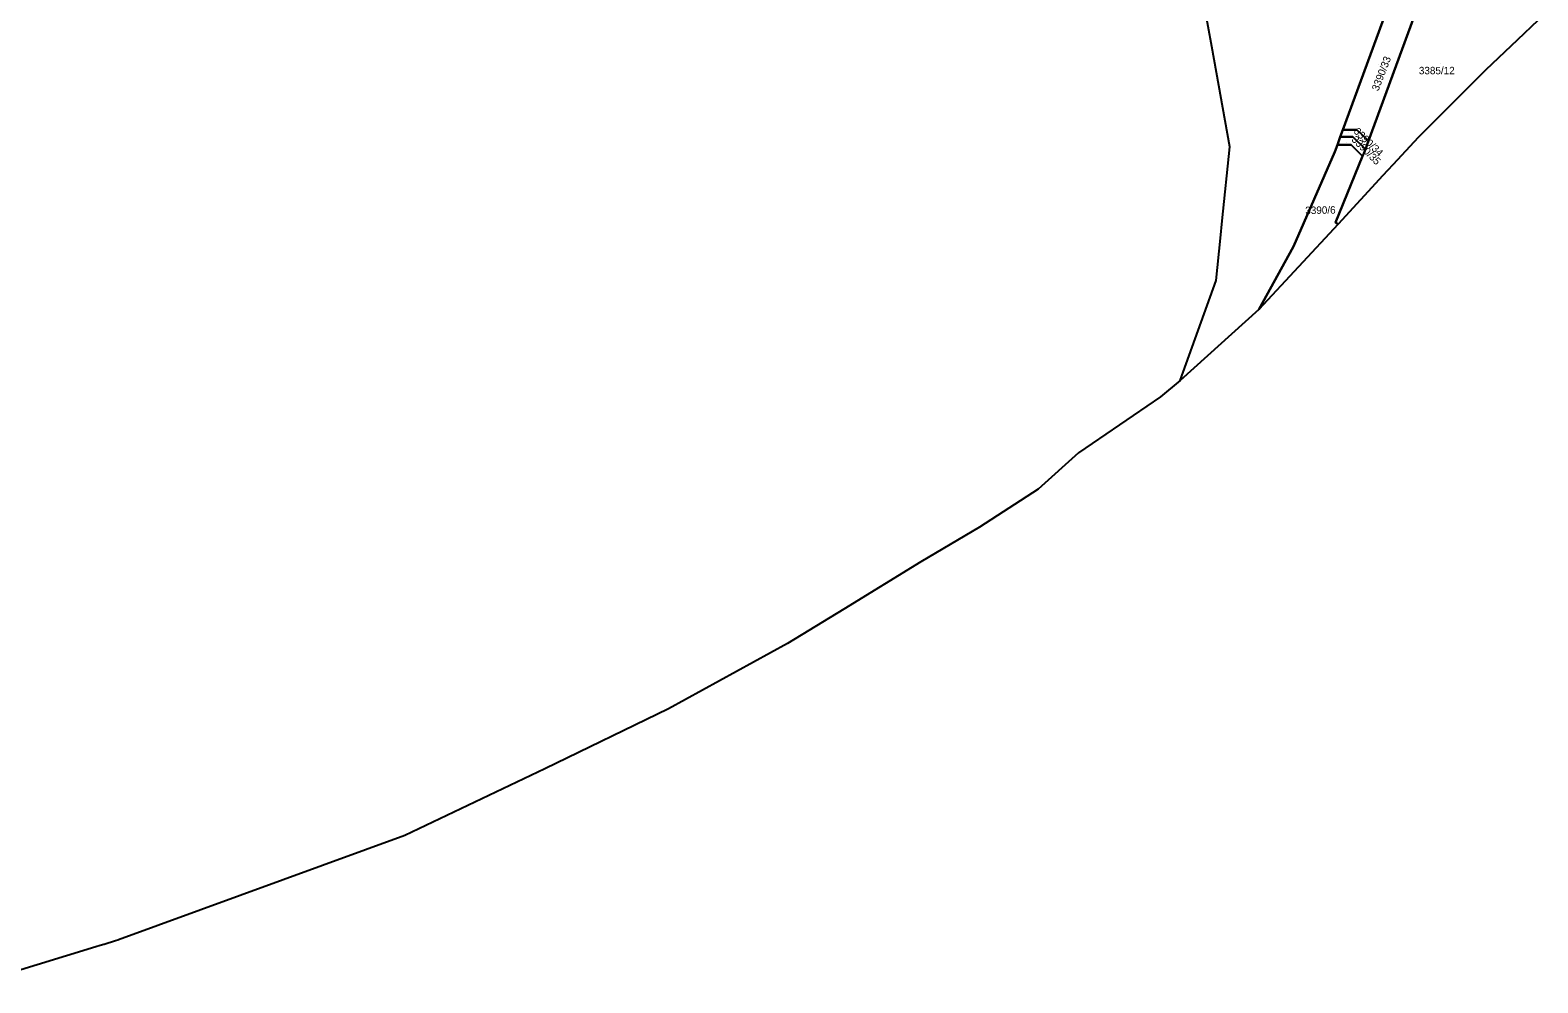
# Model space of a CAD drawing. Extents: x -262715 to -259381, y -1237238 to -1231182.
# Drawn here: x -262013.6 to -261607, y -1237115.1 to -1236858.1 of the extents above; entities that cross this region are included whole.
import ezdxf

# ---------------------------------------------------------------- set-up
doc = ezdxf.new("R2010")
doc.units = 0
for name, color, linetype in [('body_kn', 7, 'Continuous'), ('katuz_linie', 7, 'Continuous'), ('kladpar_druhypozemkov', 7, 'Continuous'), ('kladpar_hranice', 7, 'Continuous'), ('kladpar_parcelnecisla', 7, 'Continuous'), ('kladpar_plochy', 7, 'Continuous'), ('zuob_linie', 7, 'Continuous'), ('zuob_plochy', 7, 'Continuous')]:
    doc.layers.add(name, color=color, linetype=linetype)

msp = doc.modelspace()

# ---------------------------------------------------------------- linework, layer by layer
at = {"layer": 'body_kn'}
for p, q in [((-261612.43, -1236860.7), (-261612.43, -1236860.7)), ((-261694.88, -1236862.55), (-261694.88, -1236862.55)), ((-261621.08, -1236868.93), (-261621.08, -1236868.93)), ((-261659.53, -1236884.95), (-261659.53, -1236884.95)), ((-261659.53, -1236884.95), (-261659.53, -1236884.95)), ((-261655.78, -1236884.97), (-261655.78, -1236884.97)), ((-261689.99, -1236889.58), (-261689.99, -1236889.58)), ((-261661.02, -1236889.03), (-261661.02, -1236889.03)), ((-261661.02, -1236889.03), (-261661.02, -1236889.03)), ((-261660.25, -1236886.92), (-261660.25, -1236886.92)), ((-261660.25, -1236886.92), (-261660.25, -1236886.92)), ((-261657.29, -1236889.01), (-261657.29, -1236889.01)), ((-261656.85, -1236886.92), (-261656.85, -1236886.92)), ((-261653.48, -1236890.17), (-261653.48, -1236890.17)), ((-261653.48, -1236890.17), (-261653.48, -1236890.17)), ((-261652.66, -1236887.95), (-261652.66, -1236887.95)), ((-261652.66, -1236887.95), (-261652.66, -1236887.95)), ((-261639.25, -1236887.03), (-261639.25, -1236887.03)), ((-261661.72, -1236890.93), (-261661.72, -1236890.93)), ((-261654.21, -1236892.08), (-261654.21, -1236892.08)), ((-261654.21, -1236892.08), (-261654.21, -1236892.08)), ((-261653.91, -1236891.35), (-261653.91, -1236891.35)), ((-261645.99, -1236894.34), (-261645.99, -1236894.34)), ((-261648.77, -1236897.35), (-261648.77, -1236897.35)), ((-261647.47, -1236895.94), (-261647.47, -1236895.94)), ((-261692.06, -1236909.52), (-261692.06, -1236909.52)), ((-261661.54, -1236909.95), (-261661.54, -1236909.95)), ((-261660.84, -1236910.44), (-261660.84, -1236910.44)), ((-261692.55, -1236914.18), (-261692.55, -1236914.18)), ((-261672.82, -1236916.45), (-261672.82, -1236916.45)), ((-261693.74, -1236925.65), (-261693.74, -1236925.65)), ((-261682.24, -1236933.43), (-261682.24, -1236933.43)), ((-261703.46, -1236952.64), (-261703.46, -1236952.64)), ((-261708.7, -1236957.05), (-261708.7, -1236957.05)), ((-261730.82, -1236972.11), (-261730.82, -1236972.11)), ((-261741.74, -1236981.95), (-261741.74, -1236981.95)), ((-261757.56, -1236992.2), (-261757.56, -1236992.2)), ((-261773.4, -1237001.59), (-261773.4, -1237001.59)), ((-261794.12, -1237014.28), (-261794.12, -1237014.28)), ((-261809.31, -1237023.58), (-261809.31, -1237023.58)), ((-261841.4, -1237041.19), (-261841.4, -1237041.19)), ((-261874.8, -1237057.43), (-261874.8, -1237057.43)), ((-261912.54, -1237075.35), (-261912.54, -1237075.35)), ((-261995.87, -1237105.45), (-261995.87, -1237105.45)), ((-261994.72, -1237105.1), (-261994.72, -1237105.1)), ((-261993.69, -1237104.79), (-261993.69, -1237104.79)), ((-261993.66, -1237104.78), (-261993.66, -1237104.78)), ((-261990.6, -1237103.84), (-261990.6, -1237103.84)), ((-261989.97, -1237103.65), (-261989.97, -1237103.65)), ((-261989.71, -1237103.55), (-261989.71, -1237103.55))]:
    msp.add_line(p, q, dxfattribs=at)
at = {"layer": 'katuz_linie'}
msp.add_lwpolyline([(-261606.96, -1236855.49), (-261612.43, -1236860.7), (-261621.08, -1236868.93), (-261639.25, -1236887.03), (-261645.99, -1236894.34), (-261647.47, -1236895.94), (-261648.77, -1236897.35), (-261660.84, -1236910.44), (-261682.24, -1236933.43), (-261703.46, -1236952.64), (-261708.7, -1236957.05), (-261730.82, -1236972.11), (-261741.74, -1236981.95), (-261757.56, -1236992.2), (-261773.4, -1237001.59), (-261794.12, -1237014.28), (-261809.31, -1237023.58), (-261841.4, -1237041.19), (-261874.8, -1237057.43), (-261912.54, -1237075.35), (-261989.71, -1237103.55), (-261989.97, -1237103.65), (-261990.6, -1237103.84), (-261993.66, -1237104.78), (-261993.69, -1237104.79), (-261994.72, -1237105.1), (-261995.87, -1237105.45), (-262027.6, -1237115.14)], dxfattribs=at)
at = {"layer": 'kladpar_druhypozemkov'}
for p, q in [((-261649.9, -1236867.27), (-261649.9, -1236867.27)), ((-261633.3, -1236867.22), (-261633.3, -1236867.22)), ((-261658.1, -1236885.73), (-261658.1, -1236885.73)), ((-261658.5, -1236888.36), (-261658.5, -1236888.36)), ((-261664.37, -1236906.09), (-261664.37, -1236906.09))]:
    msp.add_line(p, q, dxfattribs=at)
at = {"layer": 'kladpar_hranice'}
for p, q in [((-261659.53, -1236884.95), (-261647.26, -1236851.41)), ((-261660.25, -1236886.92), (-261659.53, -1236884.95)), ((-261661.02, -1236889.03), (-261660.25, -1236886.92)), ((-261652.66, -1236887.95), (-261653.48, -1236890.17))]:
    msp.add_line(p, q, dxfattribs=at)
for points in [[(-261606.96, -1236855.49), (-261612.43, -1236860.7), (-261621.08, -1236868.93), (-261639.25, -1236887.03), (-261645.99, -1236894.34), (-261647.47, -1236895.94), (-261648.77, -1236897.35), (-261660.84, -1236910.44), (-261661.54, -1236909.95), (-261654.21, -1236892.08), (-261653.91, -1236891.35), (-261653.48, -1236890.17), (-261652.66, -1236887.95), (-261640.34, -1236854.37), (-261640.01, -1236853.34), (-261637.73, -1236846.34)], [(-261647.26, -1236851.41), (-261659.53, -1236884.95), (-261660.25, -1236886.92), (-261661.02, -1236889.03), (-261661.72, -1236890.93), (-261672.82, -1236916.45), (-261682.24, -1236933.43), (-261703.46, -1236952.64), (-261693.74, -1236925.65), (-261692.55, -1236914.18), (-261692.06, -1236909.52), (-261689.99, -1236889.58), (-261694.88, -1236862.55), (-261696.83, -1236851.75)], [(-261640.01, -1236853.34), (-261640.34, -1236854.37), (-261652.66, -1236887.95)], [(-261652.66, -1236887.95), (-261655.78, -1236884.97), (-261659.53, -1236884.95)], [(-261659.53, -1236884.95), (-261655.78, -1236884.97), (-261652.66, -1236887.95)], [(-261654.21, -1236892.08), (-261661.54, -1236909.95), (-261660.84, -1236910.44), (-261682.24, -1236933.43), (-261672.82, -1236916.45), (-261661.72, -1236890.93), (-261661.02, -1236889.03)], [(-261654.21, -1236892.08), (-261657.29, -1236889.01), (-261661.02, -1236889.03)], [(-261661.02, -1236889.03), (-261657.29, -1236889.01), (-261654.21, -1236892.08)], [(-261653.48, -1236890.17), (-261656.85, -1236886.92), (-261660.25, -1236886.92)], [(-261660.25, -1236886.92), (-261656.85, -1236886.92), (-261653.48, -1236890.17)], [(-261653.48, -1236890.17), (-261653.91, -1236891.35), (-261654.21, -1236892.08)]]:
    msp.add_lwpolyline(points, dxfattribs=at)
at = {"layer": 'kladpar_plochy'}
for points in [[(-261606.96, -1236855.49), (-261612.43, -1236860.7), (-261621.08, -1236868.93), (-261639.25, -1236887.03), (-261645.99, -1236894.34), (-261647.47, -1236895.94), (-261648.77, -1236897.35), (-261660.84, -1236910.44), (-261661.54, -1236909.95), (-261654.21, -1236892.08), (-261653.91, -1236891.35), (-261653.48, -1236890.17), (-261652.66, -1236887.95), (-261640.34, -1236854.37), (-261640.01, -1236853.34), (-261637.73, -1236846.34)], [(-261647.26, -1236851.41), (-261640.01, -1236853.34), (-261640.34, -1236854.37), (-261652.66, -1236887.95), (-261655.78, -1236884.97), (-261659.53, -1236884.95)], [(-261659.53, -1236884.95), (-261655.78, -1236884.97), (-261652.66, -1236887.95), (-261653.48, -1236890.17), (-261656.85, -1236886.92), (-261660.25, -1236886.92)], [(-261661.02, -1236889.03), (-261657.29, -1236889.01), (-261654.21, -1236892.08), (-261661.54, -1236909.95), (-261660.84, -1236910.44), (-261682.24, -1236933.43), (-261672.82, -1236916.45), (-261661.72, -1236890.93)], [(-261660.25, -1236886.92), (-261656.85, -1236886.92), (-261653.48, -1236890.17), (-261653.91, -1236891.35), (-261654.21, -1236892.08), (-261657.29, -1236889.01), (-261661.02, -1236889.03)]]:
    msp.add_lwpolyline(points, close=True, dxfattribs=at)
msp.add_lwpolyline([(-261647.26, -1236851.41), (-261659.53, -1236884.95), (-261660.25, -1236886.92), (-261661.02, -1236889.03), (-261661.72, -1236890.93), (-261672.82, -1236916.45), (-261682.24, -1236933.43), (-261703.46, -1236952.64), (-261693.74, -1236925.65), (-261692.55, -1236914.18), (-261692.06, -1236909.52), (-261689.99, -1236889.58), (-261694.88, -1236862.55), (-261696.83, -1236851.75)], dxfattribs=at)
at = {"layer": 'zuob_linie'}
msp.add_lwpolyline([(-261606.96, -1236855.49), (-261612.43, -1236860.7), (-261621.08, -1236868.93), (-261639.25, -1236887.03), (-261645.99, -1236894.34), (-261647.47, -1236895.94), (-261648.77, -1236897.35), (-261660.84, -1236910.44), (-261682.24, -1236933.43), (-261703.46, -1236952.64), (-261708.7, -1236957.05), (-261730.82, -1236972.11), (-261741.74, -1236981.95), (-261757.56, -1236992.2), (-261773.4, -1237001.59), (-261794.12, -1237014.28), (-261809.31, -1237023.58), (-261841.4, -1237041.19), (-261874.8, -1237057.43), (-261912.54, -1237075.35), (-261989.71, -1237103.55), (-261989.97, -1237103.65), (-261990.6, -1237103.84), (-261993.66, -1237104.78), (-261993.69, -1237104.79), (-261994.72, -1237105.1), (-261995.87, -1237105.45), (-262027.6, -1237115.14)], dxfattribs=at)
at = {"layer": 'zuob_plochy'}
msp.add_lwpolyline([(-261606.96, -1236855.49), (-261612.43, -1236860.7), (-261621.08, -1236868.93), (-261639.25, -1236887.03), (-261645.99, -1236894.34), (-261647.47, -1236895.94), (-261648.77, -1236897.35), (-261660.84, -1236910.44), (-261682.24, -1236933.43), (-261703.46, -1236952.64), (-261708.7, -1236957.05), (-261730.82, -1236972.11), (-261741.74, -1236981.95), (-261757.56, -1236992.2), (-261773.4, -1237001.59), (-261794.12, -1237014.28), (-261809.31, -1237023.58), (-261841.4, -1237041.19), (-261874.8, -1237057.43), (-261912.54, -1237075.35), (-261989.71, -1237103.55), (-261989.97, -1237103.65), (-261990.6, -1237103.84), (-261993.66, -1237104.78), (-261993.69, -1237104.79), (-261994.72, -1237105.1), (-261995.87, -1237105.45), (-262027.6, -1237115.14)], dxfattribs=at)

# ---------------------------------------------------------------- texts
at = {"layer": 'kladpar_parcelnecisla'}
for s, rotation, p in [('3390/33', 69, (-261649.97, -1236874.66)), ('3390/35', 315, (-261657.37, -1236887.8)), ('3390/34', 316, (-261656.78, -1236885.61)), ('3390/6', 1, (-261669.67, -1236907.73))]:
    msp.add_text(s, height=2, rotation=rotation, dxfattribs=at).set_placement(p)
msp.add_text('3385/12', height=2, dxfattribs=at).set_placement((-261639.05, -1236870))

doc.saveas('drawing.dxf')
